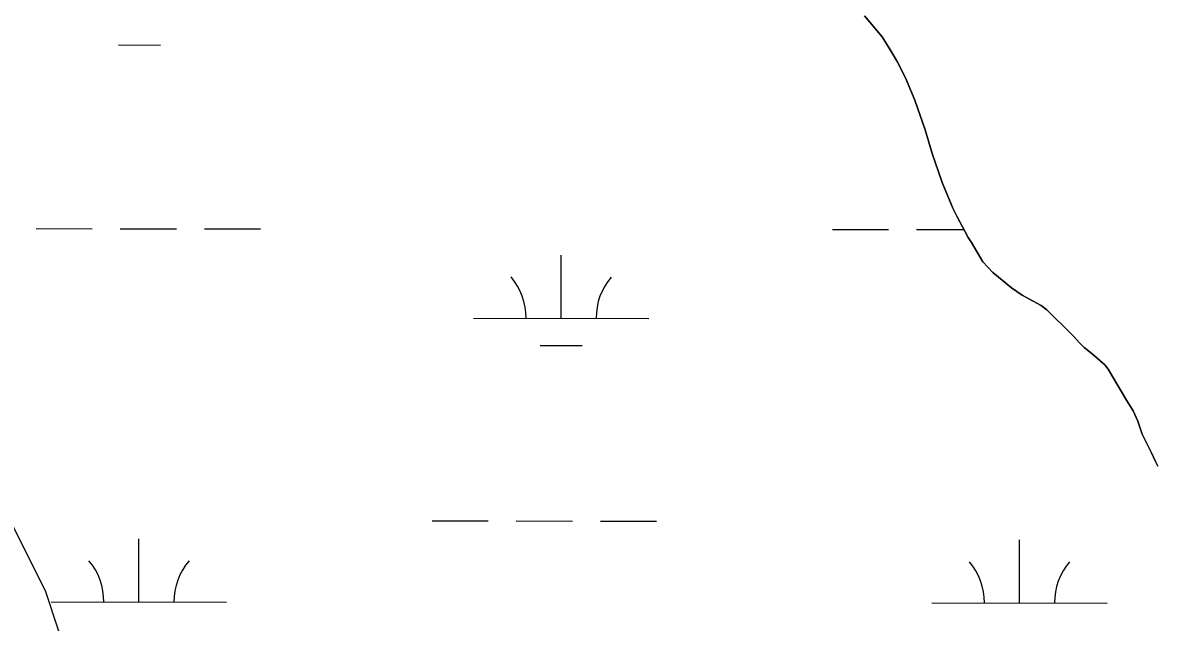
# Model space of a CAD drawing. Extents: x 3148686 to 3186545, y 916144 to 941516.
# Drawn here: x 3156438 to 3157084, y 938726 to 939068 of the extents above; entities that cross this region are included whole.
import ezdxf

# ---------------------------------------------------------------- set-up
doc = ezdxf.new("R2010")
doc.units = 0
for name, color, linetype in [('V-SITE-VEGE', 7, 'Continuous'), ('V-TOPO-SHOR', 7, 'Continuous'), ('V-WETL-SWMP', 7, 'Continuous')]:
    doc.layers.add(name, color=color, linetype=linetype)

msp = doc.modelspace()

# ---------------------------------------------------------------- linework, layer by layer
at = {"layer": 'V-SITE-VEGE'}
for p, q in [((3156928.19, 939059.8), (3156918.25, 939071.7)), ((3156933.26, 939051.8), (3156928.19, 939059.8)), ((3156936.72, 939045.74), (3156933.26, 939051.8)), ((3156941.51, 939036.37), (3156936.72, 939045.74)), ((3156946.78, 939023.72), (3156941.51, 939036.37)), ((3156952.82, 939006.69), (3156946.78, 939023.72)), ((3156956.99, 938992.69), (3156952.82, 939006.69)), ((3156960.13, 938983.35), (3156956.99, 938992.69)), ((3156962.49, 938976.75), (3156960.13, 938983.35)), ((3156968.57, 938962.18), (3156962.49, 938976.75)), ((3156970.95, 938957.22), (3156968.57, 938962.18)), ((3156975.47, 938948.68), (3156970.95, 938957.22)), ((3156977.34, 938945.38), (3156975.47, 938948.68)), ((3156979.21, 938942.61), (3156977.34, 938945.38)), ((3156985.61, 938931.59), (3156979.21, 938942.61)), ((3156991.26, 938925.49), (3156985.61, 938931.59)), ((3157002.06, 938916.86), (3156991.26, 938925.49)), ((3157008.01, 938912.67), (3157002.06, 938916.86)), ((3157011.81, 938910.43), (3157008.01, 938912.67)), ((3157018.86, 938906.77), (3157011.81, 938910.43)), ((3157022.1, 938904.26), (3157018.86, 938906.77)), ((3157025.33, 938900.94), (3157022.1, 938904.26)), ((3157032.88, 938893.72), (3157025.33, 938900.94)), ((3157037.46, 938889.01), (3157032.88, 938893.72)), ((3157040.68, 938885.4), (3157037.46, 938889.01)), ((3157043.38, 938882.9), (3157040.68, 938885.4)), ((3157047.97, 938879.28), (3157043.38, 938882.9)), ((3157055.26, 938872.89), (3157047.97, 938879.28)), ((3157057.14, 938870.4), (3157055.26, 938872.89)), ((3157067.53, 938852.76), (3157057.14, 938870.4)), ((3157071.27, 938846.69), (3157067.53, 938852.76)), ((3157073.92, 938840.91), (3157071.27, 938846.69)), ((3157076.54, 938833.49), (3157073.92, 938840.91)), ((3157081.85, 938822.76), (3157076.54, 938833.49)), ((3157083.97, 938817.8), (3157081.85, 938822.76))]:
    msp.add_line(p, q, dxfattribs=at)
at = {"layer": 'V-TOPO-SHOR'}
for points in [[(3156465.76, 938700.56), (3156451.48, 938743.58), (3156451.48, 938743.58), (3156351.35, 938944.36), (3156265.53, 939116.46), (3156279.93, 939188.12), (3156294.37, 939288.44), (3156308.78, 939360.09), (3156265.87, 939446.14), (3156265.87, 939446.14), (3156159.46, 939443.31)], [(3156918.25, 939071.7), (3156928.19, 939059.8), (3156933.26, 939051.8), (3156936.72, 939045.74), (3156941.51, 939036.37), (3156946.79, 939023.72), (3156952.82, 939006.69), (3156956.99, 938992.69), (3156960.13, 938983.35), (3156962.49, 938976.75), (3156968.57, 938962.18), (3156970.95, 938957.22), (3156975.47, 938948.68), (3156977.34, 938945.38), (3156979.21, 938942.61), (3156985.61, 938931.59), (3156991.26, 938925.49), (3157002.06, 938916.86), (3157008.01, 938912.67), (3157011.81, 938910.43), (3157018.86, 938906.77), (3157022.1, 938904.26), (3157025.33, 938900.94), (3157032.88, 938893.72), (3157037.46, 938889.01), (3157040.68, 938885.4), (3157043.38, 938882.9), (3157047.97, 938879.28), (3157055.26, 938872.89), (3157057.14, 938870.4), (3157067.53, 938852.76), (3157071.27, 938846.69), (3157073.92, 938840.91), (3157076.54, 938833.49), (3157081.85, 938822.76), (3157083.97, 938817.8)]]:
    msp.add_lwpolyline(points, dxfattribs=at)
at = {"layer": 'V-WETL-SWMP'}
for p, q in [((3156492.92, 939055.09), (3156516.92, 939055.06)), ((3156445.97, 938950.5), (3156477.97, 938950.47)), ((3156493.97, 938950.45), (3156525.97, 938950.41)), ((3156541.97, 938950.4), (3156573.97, 938950.36)), ((3156899.88, 938950.02), (3156931.88, 938949.99)), ((3156947.88, 938949.97), (3156974.81, 938949.94)), ((3156745.23, 938899.44), (3156745.27, 938935.44)), ((3156695.23, 938899.49), (3156795.23, 938899.39)), ((3156733.22, 938884.02), (3156757.22, 938884)), ((3156671.7, 938784.09), (3156703.7, 938784.05)), ((3156719.7, 938784.04), (3156751.7, 938784)), ((3156767.7, 938783.99), (3156799.7, 938783.95)), ((3156504.59, 938737.83), (3156504.63, 938773.83)), ((3157006.5, 938737.3), (3157006.54, 938773.3)), ((3156454.59, 938737.89), (3156554.59, 938737.78)), ((3156956.5, 938737.36), (3157056.5, 938737.25))]:
    msp.add_line(p, q, dxfattribs=at)
msp.add_lwpolyline([(3157085.56, 938815.05), (3157083.97, 938817.8), (3157081.85, 938822.76), (3157076.54, 938833.49), (3157073.92, 938840.91), (3157071.27, 938846.69), (3157067.53, 938852.76), (3157057.14, 938870.4), (3157055.26, 938872.89), (3157047.97, 938879.28), (3157043.38, 938882.9), (3157040.68, 938885.41), (3157037.46, 938889.01), (3157032.88, 938893.72), (3157025.33, 938900.94), (3157022.1, 938904.26), (3157018.86, 938906.77), (3157011.81, 938910.43), (3157008.01, 938912.67), (3157002.06, 938916.86), (3156991.26, 938925.49), (3156985.61, 938931.59), (3156979.21, 938942.61), (3156977.34, 938945.38), (3156975.47, 938948.68), (3156970.95, 938957.22), (3156968.56, 938962.18), (3156962.49, 938976.75), (3156960.13, 938983.35), (3156956.99, 938992.69), (3156952.82, 939006.69), (3156946.79, 939023.72), (3156941.51, 939036.37), (3156936.72, 939045.73), (3156933.26, 939051.8), (3156928.19, 939059.8), (3156918.25, 939071.7)], dxfattribs=at)
for centre, start, end in [((3156689.99, 938899.97), 359.16781, 40.71147), ((3156800.48, 938899.86), 139.1678, 180.71146), ((3156449.35, 938738.37), 359.16781, 40.71147), ((3156559.83, 938738.25), 139.1678, 180.71146), ((3156951.26, 938737.84), 359.16781, 40.71147), ((3157061.74, 938737.72), 139.1678, 180.71146)]:
    msp.add_arc(centre, 35.25, start, end, dxfattribs=at)

doc.saveas('drawing.dxf')
